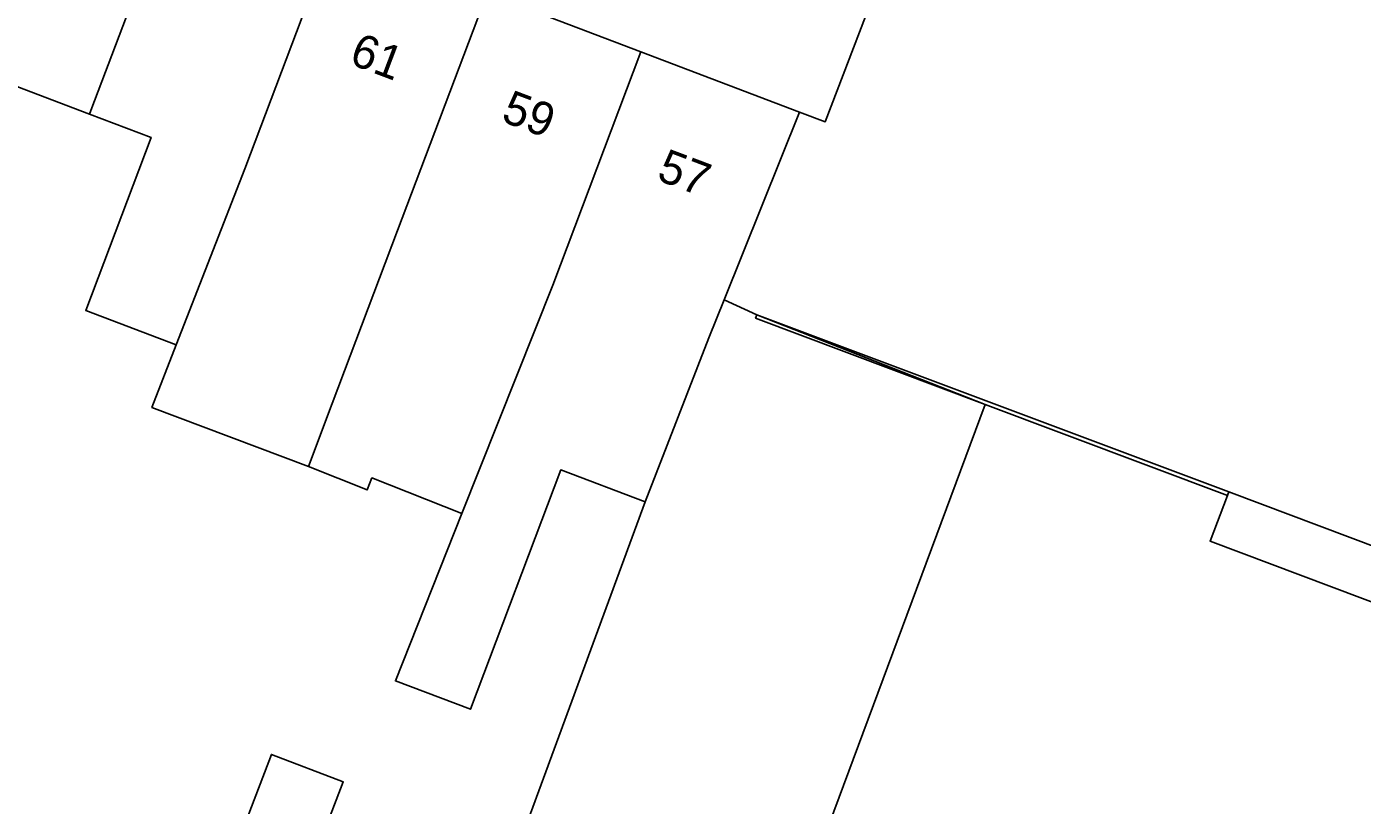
# Model space of a CAD drawing. Extents: x 160856 to 161310, y 384024 to 384878.
# Drawn here: x 161192.34 to 161232.11, y 384804.18 to 384827.36 of the extents above; entities that cross this region are included whole.
import ezdxf

# ---------------------------------------------------------------- set-up
doc = ezdxf.new("R2010")
doc.units = 0
for name, color, linetype in [('IMGEO_Erf', 7, 'Continuous'), ('IMGEO_Hek', 7, 'Continuous'), ('IMGEO_Muur', 7, 'Continuous'), ('IMGEO_Pand', 7, 'Continuous'), ('IMGEO_Pand_nummerreeks', 7, 'Continuous'), ('IMGEO_Voetpad_open', 7, 'Continuous')]:
    doc.layers.add(name, color=color, linetype=linetype)

msp = doc.modelspace()

# ---------------------------------------------------------------- linework, layer by layer
at = {"layer": 'IMGEO_Erf'}
for points in [[(161257.123, 384834.129), (161255.518, 384834.437), (161222.199, 384840.723), (161220.078, 384834.88), (161216.116, 384824.531), (161215.35, 384824.822), (161213.109, 384819.23), (161214.081, 384818.788), (161220.876, 384816.117), (161228.093, 384813.405), (161227.579, 384812.039), (161233.888, 384809.668), (161234.402, 384811.034), (161241.526, 384808.357), (161236.335, 384794.545), (161233.881, 384795.457), (161232.912, 384792.813), (161235.2, 384791.96), (161240.417, 384779.319), (161244.171, 384779.997), (161244.653, 384779.278)], [(161202.764, 384791.497), (161210.755, 384813.217), (161208.241, 384814.166), (161205.551, 384807.041), (161203.319, 384807.883), (161205.299, 384812.864), (161202.62, 384813.929), (161202.478, 384813.572), (161200.725, 384814.268), (161196.065, 384816.027), (161196.791, 384817.891), (161194.095, 384818.909), (161196.043, 384824.068), (161194.21, 384824.76), (161191.623, 384825.737)], [(161195.2, 384794.109), (161199.624, 384805.695), (161201.763, 384804.879), (161197.339, 384793.292)]]:
    msp.add_lwpolyline(points, dxfattribs=at)
at = {"layer": 'IMGEO_Hek'}
msp.add_lwpolyline([(161228.132, 384813.508), (161234.441, 384811.137)], dxfattribs=at)
at = {"layer": 'IMGEO_Muur'}
for points in [[(161220.876, 384816.117), (161214.042, 384818.685), (161214.081, 384818.788), (161228.132, 384813.508)], [(161228.132, 384813.508), (161228.093, 384813.405)]]:
    msp.add_lwpolyline(points, dxfattribs=at)
at = {"layer": 'IMGEO_Pand'}
for points in [[(161196.885, 384831.84), (161192.304, 384833.582), (161189.665, 384826.598), (161187.702, 384821.373), (161189.692, 384820.621), (161191.623, 384825.737), (161194.21, 384824.76), (161194.25, 384824.866)], [(161201.466, 384830.099), (161196.885, 384831.84), (161194.25, 384824.866), (161194.21, 384824.76), (161196.043, 384824.068), (161194.095, 384818.909), (161196.791, 384817.891), (161198.835, 384823.134)], [(161203.379, 384821.294), (161206.047, 384828.358), (161201.466, 384830.099), (161198.835, 384823.134), (161196.791, 384817.891), (161196.065, 384816.027), (161200.725, 384814.268), (161201.432, 384816.139)], [(161208.004, 384819.671), (161210.628, 384826.617), (161206.047, 384828.358), (161203.379, 384821.294), (161201.432, 384816.139), (161200.725, 384814.268), (161202.478, 384813.572), (161202.62, 384813.929), (161205.299, 384812.864)], [(161212.656, 384818.101), (161213.109, 384819.23), (161215.35, 384824.822), (161210.628, 384826.617), (161208.004, 384819.671), (161205.299, 384812.864), (161203.319, 384807.883), (161205.551, 384807.041), (161208.241, 384814.166), (161210.755, 384813.217)], [(161212.316, 384793.074), (161213.521, 384790.153), (161206.772, 384787.37), (161214.5, 384768.631), (161221.548, 384771.537), (161220.95, 384772.989), (161227.19, 384775.562), (161227.788, 384774.111), (161240.417, 384779.319), (161235.2, 384791.96), (161232.912, 384792.813), (161233.881, 384795.457), (161236.335, 384794.545), (161241.526, 384808.357), (161234.402, 384811.034), (161233.888, 384809.668), (161227.579, 384812.039), (161228.093, 384813.405), (161220.876, 384816.117)], [(161201.763, 384804.879), (161199.624, 384805.695), (161195.2, 384794.109), (161197.116, 384793.377), (161197.339, 384793.292)]]:
    msp.add_lwpolyline(points, close=True, dxfattribs=at)
at = {"layer": 'IMGEO_Voetpad_open'}
msp.add_lwpolyline([(161155.329, 384843.038), (161160.189, 384841.869), (161165.016, 384840.827), (161168.221, 384840.36), (161169.502, 384841.015), (161176.648, 384839.532), (161178.275, 384838.914), (161178.703, 384838.751), (161182.877, 384837.164), (161187.721, 384835.323), (161192.304, 384833.582), (161196.885, 384831.84), (161201.466, 384830.099), (161206.047, 384828.358), (161210.628, 384826.617), (161215.35, 384824.822), (161216.116, 384824.531), (161220.078, 384834.88), (161222.199, 384840.723)], dxfattribs=at)
msp.add_lwpolyline([(161220.876, 384816.117), (161214.081, 384818.788), (161213.109, 384819.23), (161212.656, 384818.101), (161210.755, 384813.217), (161202.764, 384791.497), (161202.858, 384791.266), (161204.212, 384787.925), (161208.023, 384778.492), (161209.716, 384774.251), (161210.527, 384772.221), (161212.381, 384767.577), (161214.5, 384768.631), (161206.772, 384787.37), (161213.521, 384790.153), (161212.316, 384793.074)], close=True, dxfattribs=at)

# ---------------------------------------------------------------- texts
at = {"layer": 'IMGEO_Pand_nummerreeks'}
for s, p in [('61', (161201.904, 384826.272)), ('59', (161206.43, 384824.563)), ('57', (161211.061, 384822.815))]:
    msp.add_text(s, height=1, rotation=339.3162, dxfattribs=at).set_placement(p)

doc.saveas('drawing.dxf')
